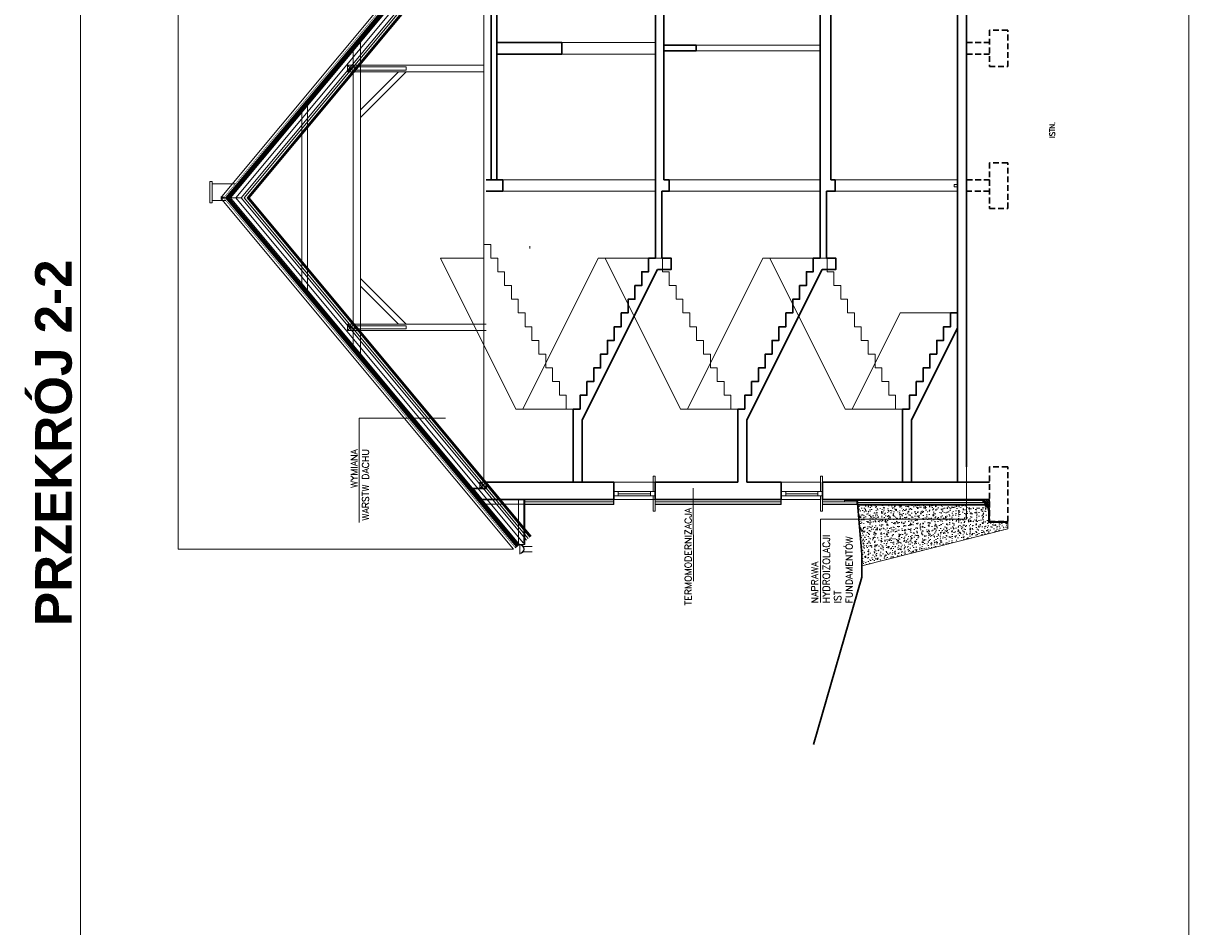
# Model space of a CAD drawing. Header units: millimetres. Extents: x 15214 to 140083, y -437840 to -79279.
# Tile 728 of 741: x 81542 to 84090, y -196533 to -194558. Entities that reach past the tile are written whole.
import ezdxf

# ---------------------------------------------------------------- set-up
doc = ezdxf.new("R2010")
doc.units = ezdxf.units.MM
doc.linetypes.add('CACHE', pattern=[9.525, 6.35, -3.175])
doc.linetypes.add('DASHED', pattern=[19.05, 12.7, -6.35])
doc.layers.get('0').update_dxf_attribs({"lineweight": 0})
for name, color, linetype, lineweight in [('! posadzki', 7, 'Continuous', 0), ('! tynk', 21, 'Continuous', 0), ('!! 0 linia hydroizol', 32, 'Continuous', 9), ('!! 0 posadzki parkiet', 91, 'Continuous', 9), ('!! 0 posadzki winyle 2', 43, 'Continuous', 9), ('Istn-cienka', 4, 'Continuous', 9), ('Istn-drzwi', 1, 'Continuous', 13), ('Istn-okna', 6, 'Continuous', 13), ('Istn-sciany', 3, 'Continuous', 30), ('Istn-widok', 1, 'Continuous', 15), ('Ocieplenie', 4, 'ZIGZAG', 5), ('Opis', 8, 'Continuous', 13)]:
    doc.layers.add(name, color=color, linetype=linetype, lineweight=lineweight)
doc.layers.add('Wyburzenia', color=7, linetype='Continuous', lineweight=13, true_color=0xb0b0b0)
doc.styles.add('ARCHETYP', font='romans.shx', dxfattribs={"height": 15})
doc.styles.add('STYLE10', font='arialbd.ttf')
doc.styles.add('TXT', font='simplex.shx')
doc.linetypes.add('BATTING', pattern='A,0.00254,-2.54,[134,ltypeshp.shx,S=2.54,R=0,X=-2.54,Y=0],-5.08,[134,ltypeshp.shx,S=2.54,R=180,X=2.54,Y=0],-2.54', length=10.16254)
doc.linetypes.add('ZIGZAG', pattern='A,0.00254,-5.08,[131,ltypeshp.shx,S=5.08,R=0,X=-5.08,Y=0],-10.16,[131,ltypeshp.shx,S=5.08,R=180,X=5.08,Y=0],-5.08', length=20.32254)

msp = doc.modelspace()

# ---------------------------------------------------------------- hatches: boundary and pattern name
at = {"layer": '!! 0 posadzki winyle 2'}
h = msp.add_hatch(dxfattribs=at)
h.set_pattern_fill('AR-CONC', color=256, scale=0.1)
h.paths.add_polyline_path([(83694.02353, -195663.17642), (83694.02353, -195649.17642), (83652.02353, -195649.17642), (83652.02353, -195619.24749), (83643.95247, -195611.17642), (83603.86746, -195611.17642), (83603.86746, -195641.89206), (83368.76067, -195641.89206), (83375.48222, -195718.71979), (83375.48222, -195743.71979)])
h.paths.add_polyline_path([(83603.86746, -195610.17642), (83367.02353, -195610.17642), (83365.98591, -195610.17642), (83368.76067, -195641.89206), (83603.86746, -195641.89206)])
at = {"layer": 'Ocieplenie', "linetype": 'ByBlock', "ltscale": 0.55}
h = msp.add_hatch(dxfattribs=at)
h.set_pattern_fill('ANSI37', color=256)
h.set_pattern_definition([(45, (26636.1075, 3971.412), (-2.24506403, 2.24506403), []), (135, (26636.1075, 3971.412), (-2.24506403, -2.24506403), [])])
h.paths.add_polyline_path([(83654.02353, -195614.17642), (83654.02353, -195599.17642), (83639.02353, -195599.17642)])

# ---------------------------------------------------------------- linework, layer by layer
at = {"layer": '! posadzki'}
msp.add_lwpolyline([(81666.92764, -193123.66723), (84089.71033, -193123.66723), (84089.71033, -199087.40474), (81666.92764, -199087.40474)], close=True, dxfattribs=at)
msp.add_lwpolyline([(82564.02353, -195071.17642), (82564.02353, -195041.17642), (82549.02353, -195041.17642)], dxfattribs=at)
at = {"layer": '! tynk'}
for points in [[(82638.2447, -195609.17642), (82833.02353, -195609.17642)], [(82638.2447, -195610.17642), (82833.02353, -195610.17642)], [(82832.02353, -195599.17642), (82832.02353, -195610.17642)], [(82833.02353, -195599.17642), (82833.02353, -195610.17642)], [(82923.02353, -195609.17642), (83199.02353, -195609.17642)], [(82923.02353, -195610.17642), (83199.02353, -195610.17642)], [(83198.02353, -195599.17642), (83198.02353, -195610.17642)], [(83199.02353, -195599.17642), (83199.02353, -195610.17642)], [(83289.02353, -195609.17642), (83365.02353, -195609.17642)], [(83289.02353, -195610.17642), (83365.02353, -195610.17642)], [(83334.02353, -195609.17642), (83391.02353, -195609.17642)], [(83334.02353, -195610.17642), (83391.02353, -195610.17642)], [(83364.02353, -195599.17642), (83364.02353, -195610.17642)], [(83365.02353, -195599.17642), (83365.02353, -195610.17642)]]:
    msp.add_lwpolyline(points, dxfattribs=at)
at = {"layer": '!! 0 linia hydroizol', "linetype": 'CACHE', "ltscale": 0.5, "const_width": 1.5}
for points in [[(82620.7555, -194177.59019), (81985.3518, -194939.67642)], [(82620.7555, -195701.76265), (81985.3518, -194939.67642)]]:
    msp.add_lwpolyline(points, dxfattribs=at)
at = {"layer": '!! 0 linia hydroizol', "linetype": 'CACHE', "const_width": 1.5}
for points in [[(82623.70669, -194180.0508), (81990.48805, -194939.51633)], [(82623.70669, -195699.30205), (81990.48805, -194939.83652)], [(83654.02353, -195615.59064), (83638.60932, -195600.17642), (83337.06106, -195600.17642)], [(83367.02353, -195610.17642), (83644.36668, -195610.17642), (83653.02353, -195618.83328), (83653.02353, -195648.17642), (83694.02353, -195648.17642)]]:
    msp.add_lwpolyline(points, dxfattribs=at)
at = {"layer": '!! 0 linia hydroizol', "linetype": 'CACHE', "ltscale": 0.3}
msp.add_lwpolyline([(82649.26766, -195679.56632, 1.5, 1.5, 0), (82032.28049, -194939.67642, 1.5, 1.5, 0), (82649.26766, -194199.78652, 1.5, 1.5, 0)], format="xyseb", dxfattribs=at)
at = {"layer": '!! 0 linia hydroizol', "const_width": 0.2}
msp.add_lwpolyline([(83337.17391, -195601.67642), (83366.52353, -195601.67642), (83366.52353, -195611.67642), (83369.91517, -195611.67642)], dxfattribs=at)
at = {"layer": '!! 0 linia hydroizol'}
for points in [[(83654.02353, -195617.00485), (83638.19511, -195601.17642), (83337.17391, -195601.17642)], [(83654.02353, -195618.41906), (83644.78089, -195609.17642), (83367.02353, -195609.17642)], [(83367.02353, -195611.17642), (83643.95247, -195611.17642), (83652.02353, -195619.24749), (83652.02353, -195649.17642), (83694.02353, -195649.17642)], [(83654.02353, -195614.17642), (83639.02353, -195599.17642)], [(83654.02353, -195618.41906), (83654.02353, -195647.17642), (83694.02353, -195647.17642)]]:
    msp.add_lwpolyline(points, dxfattribs=at)
at = {"layer": '!! 0 posadzki parkiet'}
for points in [[(81880.3521, -195707.58527), (81880.3521, -194171.76758)], [(83654.02353, -195609.17642), (83654.02353, -195602.17642)], [(83694.02353, -195648.17642), (83694.02353, -195663.17642), (83375.48222, -195743.71979)], [(82613.77202, -195707.58527), (81880.3521, -195707.58527)]]:
    msp.add_lwpolyline(points, dxfattribs=at)
msp.add_lwpolyline([(83654.02353, -195614.17642), (83654.02353, -195599.17642), (83639.02353, -195599.17642)], close=True, dxfattribs=at)
msp.add_lwpolyline([(83337.17391, -195602.17642), (83337.17391, -195599.17642)])
at = {"layer": 'Istn-cienka'}
for points in [[(82619.02353, -195401.17642), (82454.02353, -195071.17642)], [(82549.02353, -195071.17642), (82454.02353, -195071.17642)], [(82799.02353, -195071.17642), (82634.02353, -195401.17642)], [(82909.02353, -195071.17642), (82799.02353, -195071.17642)], [(82979.02353, -195401.17642), (82814.02353, -195071.17642)], [(82909.02353, -195071.17642), (82814.02353, -195071.17642)], [(83159.02353, -195071.17642), (82994.02353, -195401.17642)], [(83269.02353, -195071.17642), (83159.02353, -195071.17642)], [(83339.02353, -195401.17642), (83174.02353, -195071.17642)], [(83459.02353, -195191.17642), (83354.02353, -195401.17642)], [(83569.02353, -195191.17642), (83459.02353, -195191.17642)], [(82729.02353, -195401.17642), (82619.02353, -195401.17642)], [(83089.02353, -195401.17642), (82979.02353, -195401.17642)], [(83449.02353, -195401.17642), (83339.02353, -195401.17642)]]:
    msp.add_lwpolyline(points, dxfattribs=at)
at = {"layer": 'Istn-drzwi'}
msp.add_lwpolyline([(83577.02353, -194915.17642), (83577.02353, -194910.17642), (83584.02353, -194910.17642), (83584.02353, -194915.17642)], close=True, dxfattribs=at)
at = {"layer": 'Istn-okna'}
for points in [[(82923.02353, -195581.17642), (82923.02353, -195548.02927), (82919.10831, -195548.02927), (82919.10831, -195581.17642)], [(83289.02353, -195581.17642), (83289.02353, -195548.02927), (83285.10831, -195548.02927), (83285.10831, -195581.17642)], [(82923.02353, -195624.32357), (82923.02353, -195591.17642), (82919.10831, -195591.17642), (82919.10831, -195624.32357)], [(83289.02353, -195624.32357), (83289.02353, -195591.17642), (83285.10831, -195591.17642), (83285.10831, -195624.32357)]]:
    msp.add_lwpolyline(points, close=True, dxfattribs=at)
for points in [[(82832.64633, -195581.17642), (82923.02353, -195581.17642)], [(82842.64633, -195581.17642), (82842.64633, -195591.17642)], [(82842.64633, -195586.17642), (82913.02353, -195586.17642)], [(82913.02353, -195581.17642), (82913.02353, -195591.17642)], [(83198.64633, -195581.17642), (83289.02353, -195581.17642)], [(83208.64633, -195581.17642), (83208.64633, -195591.17642)], [(83208.64633, -195586.17642), (83279.02353, -195586.17642)], [(83279.02353, -195581.17642), (83279.02353, -195591.17642)], [(82832.64633, -195591.17642), (82923.02353, -195591.17642)], [(83198.64633, -195591.17642), (83289.02353, -195591.17642)]]:
    msp.add_lwpolyline(points, dxfattribs=at)
at = {"layer": 'Istn-sciany'}
for points in [[(82565.02353, -194900.17642), (82565.02353, -194318.17642)], [(82577.02353, -194900.17642), (82577.02353, -194338.17642)], [(82924.02353, -195071.17642), (82924.02353, -194338.17642)], [(82942.02353, -194900.17642), (82942.02353, -194338.17642)], [(83284.02353, -195071.17642), (83284.02353, -194338.17642)], [(83307.02353, -194900.17642), (83307.02353, -194338.17642)], [(83584.02353, -195561.17642), (83584.02353, -194338.17642)], [(83604.02353, -195527.17642), (83604.02353, -194338.17642)], [(82577.02353, -194600.17642), (82719.02353, -194600.17642)], [(82719.02353, -194625.17642), (82719.02353, -194600.17642)], [(82942.02353, -194606.17642), (83013.02353, -194606.17642)], [(82942.02353, -194618.17642), (83013.02353, -194618.17642)], [(83013.02353, -194618.17642), (83013.02353, -194606.17642)], [(82577.02353, -194625.17642), (82719.02353, -194625.17642)], [(82554.02353, -194900.17642), (82590.02353, -194900.17642), (82590.02353, -194925.17642), (82554.02353, -194925.17642)], [(82942.02353, -194900.17642), (82954.02353, -194900.17642), (82954.02353, -194925.17642), (82938.02353, -194925.17642)], [(83307.02353, -194900.17642), (83317.02353, -194900.17642), (83317.02353, -194925.17642), (83298.02353, -194925.17642)], [(82938.02353, -195071.17642), (82938.02353, -194925.17642)], [(83298.02353, -195071.17642), (83298.02353, -194925.17642)], [(82924.02353, -195071.17642), (82909.02353, -195071.17642), (82909.02353, -195101.17642), (82894.02353, -195101.17642), (82894.02353, -195131.17642), (82879.02353, -195131.17642), (82879.02353, -195161.17642), (82864.02353, -195161.17642), (82864.02353, -195191.17642), (82849.02353, -195191.17642), (82849.02353, -195221.17642), (82834.02353, -195221.17642), (82834.02353, -195251.17642), (82819.02353, -195251.17642), (82819.02353, -195281.17642), (82804.02353, -195281.17642), (82804.02353, -195311.17642), (82789.02353, -195311.17642), (82789.02353, -195341.17642), (82774.02353, -195341.17642), (82774.02353, -195371.17642), (82759.02353, -195371.17642), (82759.02353, -195401.17642), (82744.02353, -195401.17642)], [(82938.02353, -195071.17642), (82958.02353, -195071.17642), (82958.02353, -195096.17642), (82928.29404, -195096.17642)], [(83284.02353, -195071.17642), (83269.02353, -195071.17642), (83269.02353, -195101.17642), (83254.02353, -195101.17642), (83254.02353, -195131.17642), (83239.02353, -195131.17642), (83239.02353, -195161.17642), (83224.02353, -195161.17642), (83224.02353, -195191.17642), (83209.02353, -195191.17642), (83209.02353, -195221.17642), (83194.02353, -195221.17642), (83194.02353, -195251.17642), (83179.02353, -195251.17642), (83179.02353, -195281.17642), (83164.02353, -195281.17642), (83164.02353, -195311.17642), (83149.02353, -195311.17642), (83149.02353, -195341.17642), (83134.02353, -195341.17642), (83134.02353, -195371.17642), (83119.02353, -195371.17642), (83119.02353, -195401.17642), (83104.02353, -195401.17642)], [(83298.02353, -195071.17642), (83318.02353, -195071.17642), (83318.02353, -195096.17642), (83288.29404, -195096.17642)], [(82764.02353, -195424.71744), (82928.29404, -195096.17642)], [(83124.02353, -195424.71744), (83288.29404, -195096.17642)], [(83584.02353, -195191.17642), (83569.02353, -195191.17642), (83569.02353, -195221.17642), (83554.02353, -195221.17642), (83554.02353, -195251.17642), (83539.02353, -195251.17642), (83539.02353, -195281.17642), (83524.02353, -195281.17642), (83524.02353, -195311.17642), (83509.02353, -195311.17642), (83509.02353, -195341.17642), (83494.02353, -195341.17642), (83494.02353, -195371.17642), (83479.02353, -195371.17642), (83479.02353, -195401.17642), (83464.02353, -195401.17642)], [(83484.02353, -195424.71744), (83584.02353, -195224.71744)], [(82744.02353, -195401.17642), (82744.02353, -195561.17642)], [(83104.02353, -195401.17642), (83104.02353, -195561.17642)], [(83464.02353, -195401.17642), (83464.02353, -195561.17642)], [(82764.02353, -195424.71744), (82764.02353, -195561.17642)], [(83124.02353, -195424.71744), (83124.02353, -195561.17642)], [(83484.02353, -195424.71744), (83484.02353, -195561.17642)], [(82554.02353, -195561.17642), (82554.02353, -195575.17642), (82524.61368, -195575.17642)], [(82554.02353, -195561.17642), (82554.02353, -195575.17642), (82524.61368, -195575.17642)], [(82833.02353, -195561.17642), (82833.02353, -195599.17642), (82544.62706, -195599.17642)], [(82833.02353, -195561.17642), (82554.02353, -195561.17642)], [(83124.02353, -195561.17642), (83199.02353, -195561.17642), (83199.02353, -195599.17642), (82923.02353, -195599.17642)], [(83104.02353, -195561.17642), (82923.02353, -195561.17642)], [(82923.02353, -195599.17642), (82923.02353, -195561.17642)], [(83654.02353, -195561.17642), (83289.02353, -195561.17642), (83289.02353, -195599.17642), (83654.02353, -195599.17642)], [(82544.62706, -195599.17642), (82524.61368, -195575.17642)], [(83391.02353, -195599.17642), (83334.02353, -195599.17642)], [(83365.02353, -195599.17642), (83375.48222, -195718.71979)], [(83375.48222, -195718.71979), (83375.48222, -195768.71979)], [(83269.41078, -196134.76319), (83375.48222, -195768.71979)]]:
    msp.add_lwpolyline(points, dxfattribs=at)
at = {"layer": 'Istn-sciany', "linetype": 'DASHED'}
for points in [[(83694.02353, -194652.67642), (83694.02353, -194572.67642), (83654.02353, -194572.67642), (83654.02353, -194652.67642)], [(83694.02353, -194962.67642), (83694.02353, -194862.67642), (83654.02353, -194862.67642), (83654.02353, -194962.67642)], [(83694.02353, -195647.17642), (83694.02353, -195527.17642), (83654.02353, -195527.17642), (83654.02353, -195647.17642)]]:
    msp.add_lwpolyline(points, close=True, dxfattribs=at)
for points in [[(83604.02353, -194600.17642), (83654.02353, -194600.17642)], [(83604.02353, -194625.17642), (83654.02353, -194625.17642)], [(83604.02353, -194900.17642), (83654.02353, -194900.17642), (83654.02353, -194925.17642), (83604.02353, -194925.17642)]]:
    msp.add_lwpolyline(points, dxfattribs=at)
at = {"layer": 'Istn-widok'}
for points in [[(82613.77202, -194171.76758), (81976.18325, -194936.47451)], [(82619.98745, -194176.94981), (81984.58374, -194939.03604)], [(82621.52356, -194178.23057), (81986.11986, -194940.3168)], [(82623.13065, -194179.57051), (81989.91201, -194939.03604)], [(82624.28273, -194180.53108), (81991.06409, -194939.99661)], [(82628.01611, -194180.17642), (81994.67626, -194939.67642)], [(82641.8403, -194191.70429), (82018.11343, -194939.67642)], [(82649.52041, -195681.24419), (82031.13408, -194939.67642), (82649.52041, -194198.10866)], [(82650.87281, -195680.11644), (82033.42691, -194939.67642), (82650.87281, -194199.23641)], [(82652.20845, -195679.00266), (82035.69131, -194939.67642), (82652.20845, -194200.35018)], [(82549.02353, -195561.17642), (82549.02353, -194318.17642)], [(82263.02353, -194649.86933), (82263.02353, -194618.04101)], [(82279.02353, -195279.49365), (82279.02353, -194599.85919)], [(82719.02353, -194600.17642), (82924.02353, -194600.17642)], [(83013.02353, -194606.17642), (83284.02353, -194606.17642)], [(83013.02353, -194618.17642), (83284.02353, -194618.17642)], [(82719.02353, -194625.17642), (82924.02353, -194625.17642)], [(82265.02354, -194663.86933), (82251.02354, -194649.86933)], [(82265.02354, -194649.86933), (82251.02354, -194663.86933)], [(82263.02353, -195215.48351), (82263.02353, -194663.86933)], [(82265.02354, -194649.86933), (82549.02353, -194649.86933)], [(82265.02354, -194663.86933), (82549.02353, -194663.86933)], [(82379.02353, -194663.86933), (82279.02353, -194763.86933)], [(82362.05297, -194663.86933), (82279.02353, -194746.89877)], [(82163.02353, -195141.55817), (82163.02353, -194737.7652)], [(82151.02353, -195127.16779), (82151.02353, -194752.15768)], [(82590.02353, -194900.17642), (82924.02353, -194900.17642)], [(82954.02353, -194900.17642), (83284.02353, -194900.17642)], [(83317.02353, -194900.17642), (83584.02353, -194900.17642)], [(81984.95268, -194945.5883), (81954.95268, -194945.5883), (81954.95268, -194908.5883), (82005.94384, -194908.5883)], [(82590.02353, -194925.17642), (82924.02353, -194925.17642)], [(82954.02353, -194925.17642), (83284.02353, -194925.17642)], [(83317.02353, -194925.17642), (83584.02353, -194925.17642)], [(82613.77202, -195707.58527), (81976.18325, -194942.87833)], [(82619.98745, -195702.40304), (81984.58374, -194940.3168)], [(82621.52356, -195701.12227), (81986.11986, -194939.03604)], [(82623.13065, -195699.78233), (81989.91201, -194940.3168)], [(82624.28273, -195698.82176), (81991.06409, -194939.35623)], [(82628.01611, -195699.17642), (81994.67626, -194939.67642)], [(82641.8403, -195687.64856), (82018.11343, -194939.67642)], [(82649.02353, -195045.17642), (82649.02353, -195050.17642)], [(82379.02353, -195215.48351), (82279.02353, -195115.48351)], [(82362.05297, -195215.48351), (82279.02353, -195132.45407)], [(82265.02354, -195215.48351), (82251.02354, -195229.48351)], [(82265.02354, -195229.48351), (82251.02354, -195215.48351)], [(82263.02353, -195261.31183), (82263.02353, -195229.48351)], [(82265.02354, -195215.48351), (82554.02353, -195215.48351)], [(82265.02354, -195229.48351), (82554.02353, -195229.48351)], [(82554.02353, -195575.17642), (82540.02353, -195561.17642)], [(82554.02353, -195561.17642), (82540.02353, -195575.17642)], [(82554.02353, -195561.17642), (82540.02353, -195575.17642)], [(82554.02353, -195575.17642), (82540.02353, -195561.17642)], [(82833.02353, -195561.17642), (82923.02353, -195561.17642)], [(83199.02353, -195561.17642), (83284.02353, -195561.17642)], [(82552.88446, -195609.17642), (82636.2447, -195609.17642)], [(82624.2447, -195694.764), (82624.2447, -195597.17642)], [(82636.2447, -195697.17642), (82636.2447, -195597.17642)], [(82638.2447, -195697.17642), (82638.2447, -195597.17642)], [(82833.02353, -195599.17642), (82923.02353, -195599.17642)], [(83199.02353, -195599.17642), (83284.02353, -195599.17642)], [(82617.6123, -195704.38336), (82626.25611, -195697.17642)], [(82626.25611, -195697.17642), (82638.2447, -195697.17642)], [(82627.25611, -195697.17642), (82627.25611, -195718.56224)], [(82635.40052, -195701.37396), (82654.44992, -195701.37396)], [(82635.40052, -195712.97889), (82654.44992, -195712.97889)]]:
    msp.add_lwpolyline(points, dxfattribs=at)
at = {"layer": 'Istn-widok', "lineweight": 35, "const_width": 1}
for points in [[(82617.6123, -194174.96949), (81980.02353, -194939.67642)], [(82617.6123, -195704.38336), (81980.02353, -194939.67642)]]:
    msp.add_lwpolyline(points, dxfattribs=at)
at = {"layer": 'Istn-widok'}
for points in [[(82265.02354, -194663.86933), (82265.02354, -194649.86933), (82251.02354, -194649.86933), (82251.02354, -194663.86933)], [(82379.02353, -194660.36933), (82379.02353, -194653.36933), (82265.02354, -194653.36933), (82265.02354, -194660.36933)], [(81949.95268, -194950.5883), (81949.95268, -194903.5883), (81954.95268, -194903.5883), (81954.95268, -194950.5883)], [(82265.02354, -195215.48351), (82265.02354, -195229.48351), (82251.02354, -195229.48351), (82251.02354, -195215.48351)], [(82379.02353, -195218.98351), (82379.02353, -195225.98351), (82265.02354, -195225.98351), (82265.02354, -195218.98351)], [(82554.02353, -195575.17642), (82554.02353, -195561.17642), (82540.02353, -195561.17642), (82540.02353, -195575.17642)], [(82554.02353, -195561.17642), (82554.02353, -195575.17642), (82540.02353, -195575.17642), (82540.02353, -195561.17642)]]:
    msp.add_lwpolyline(points, close=True, dxfattribs=at)
at = {"layer": 'Istn-widok', "lineweight": 35}
for points in [[(81976.18325, -194942.87833), (81976.18325, -194936.47451)], [(81980.02353, -194939.67642), (81976.18325, -194939.67642)]]:
    msp.add_lwpolyline(points, dxfattribs=at)
at = {"layer": 'Istn-widok'}
for radius in [10, 9]:
    msp.add_arc((82627.25611, -195707.17642), radius, 270, 90, dxfattribs=at)
at = {"layer": 'Ocieplenie', "linetype": 'BATTING', "ltscale": 0.75}
for points in [[(82634.9282, -194185.94035), (82006.39485, -194939.67642)], [(82634.9282, -195693.41249), (82006.39485, -194939.67642)]]:
    msp.add_lwpolyline(points, dxfattribs=at)
at = {"layer": 'Ocieplenie', "linetype": 'BATTING', "ltscale": 0.45}
msp.add_lwpolyline([(82645.68036, -195684.44637), (82024.62376, -194939.67642), (82645.68036, -194194.90647)], dxfattribs=at)
at = {"layer": 'Ocieplenie', "linetype": 'ZIGZAG', "ltscale": 0.75}
for points in [[(82638.2447, -195604.17642), (82832.02353, -195604.17642)], [(82923.02353, -195604.17642), (83198.02353, -195604.17642)], [(83289.02353, -195604.17642), (83364.02353, -195604.17642)]]:
    msp.add_lwpolyline(points, dxfattribs=at)
at = {"layer": 'Ocieplenie', "linetype": 'ZIGZAG', "ltscale": 0.55}
msp.add_lwpolyline([(83642.69511, -195605.67642), (83367.02353, -195605.67642)], dxfattribs=at)
at = {"layer": 'Opis'}
for points in [[(82465.18591, -195420.80018), (82276.54345, -195420.80018), (82276.54345, -195649.22867)], [(83603.86746, -195504.79163), (83603.86746, -195641.89206), (83284.41423, -195641.89206)], [(83006.83973, -195777.35635), (83006.42968, -195573.80795)], [(83284.41423, -195641.89206), (83284.41423, -195824.38392)]]:
    msp.add_lwpolyline(points, dxfattribs=at)
at = {"layer": 'Wyburzenia'}
msp.add_lwpolyline([(83584.02353, -194600.17642), (83584.02353, -194625.17642), (83584.02353, -194625.17642), (83584.02353, -194600.17642)], close=True, dxfattribs=at)
for points in [[(82018.65345, -194939.67642), (81980.02353, -194939.67642)], [(82564.02353, -195071.17642), (82579.02353, -195071.17642), (82579.02353, -195101.17642), (82594.02353, -195101.17642), (82594.02353, -195131.17642), (82609.02353, -195131.17642), (82609.02353, -195161.17642), (82624.02353, -195161.17642), (82624.02353, -195191.17642), (82639.02353, -195191.17642), (82639.02353, -195221.17642), (82654.02353, -195221.17642), (82654.02353, -195251.17642), (82669.02353, -195251.17642), (82669.02353, -195281.17642), (82684.02353, -195281.17642), (82684.02353, -195311.17642), (82699.02353, -195311.17642), (82699.02353, -195341.17642), (82714.02353, -195341.17642), (82714.02353, -195371.17642), (82729.02353, -195371.17642), (82729.02353, -195401.17642), (82744.02353, -195401.17642)], [(82924.02353, -195071.17642), (82939.02353, -195071.17642), (82939.02353, -195101.17642), (82954.02353, -195101.17642), (82954.02353, -195131.17642), (82969.02353, -195131.17642), (82969.02353, -195161.17642), (82984.02353, -195161.17642), (82984.02353, -195191.17642), (82999.02353, -195191.17642), (82999.02353, -195221.17642), (83014.02353, -195221.17642), (83014.02353, -195251.17642), (83029.02353, -195251.17642), (83029.02353, -195281.17642), (83044.02353, -195281.17642), (83044.02353, -195311.17642), (83059.02353, -195311.17642), (83059.02353, -195341.17642), (83074.02353, -195341.17642), (83074.02353, -195371.17642), (83089.02353, -195371.17642), (83089.02353, -195401.17642), (83104.02353, -195401.17642)], [(83284.02353, -195071.17642), (83299.02353, -195071.17642), (83299.02353, -195101.17642), (83314.02353, -195101.17642), (83314.02353, -195131.17642), (83329.02353, -195131.17642), (83329.02353, -195161.17642), (83344.02353, -195161.17642), (83344.02353, -195191.17642), (83359.02353, -195191.17642), (83359.02353, -195221.17642), (83374.02353, -195221.17642), (83374.02353, -195251.17642), (83389.02353, -195251.17642), (83389.02353, -195281.17642), (83404.02353, -195281.17642), (83404.02353, -195311.17642), (83419.02353, -195311.17642), (83419.02353, -195341.17642), (83434.02353, -195341.17642), (83434.02353, -195371.17642), (83449.02353, -195371.17642), (83449.02353, -195401.17642), (83464.02353, -195401.17642)]]:
    msp.add_lwpolyline(points, dxfattribs=at)

# ---------------------------------------------------------------- texts
at = {"layer": 'Opis', "color": 8, "style": 'ARCHETYP', "width": 0.8}
msp.add_text('ISTN.', height=12, rotation=90, dxfattribs=at).set_placement((83797.42468, -194808.40779))
at = {"layer": 'Opis', "rotation": 90}
for s, width, insert, char_height, attachment_point, style in [('PRZEKRÓJ 2-2', 873.3478581, (81567.84344, -195875.36), 80, 1, 'STYLE10'), ('WYMIANA WARSTW DACHU', 170.0602616, (82257.67168, -195488.81372), 15, 3, 'TXT'), ('TERMOMODERNIZACJA', 170.0602616, (82987.96795, -195616.9414), 15, 3, 'TXT'), ('NAPRAWA HYDROIZOLACJI IST FUNDAMENTÓW', 170.0602616, (83264.85445, -195825.98752), 15, 1, 'TXT')]:
    msp.add_mtext_dynamic_manual_height_columns(s, width=width, gutter_width=75, heights=[0], dxfattribs=dict(at, insert=insert, char_height=char_height, attachment_point=attachment_point, style=style))

doc.saveas('drawing.dxf')
